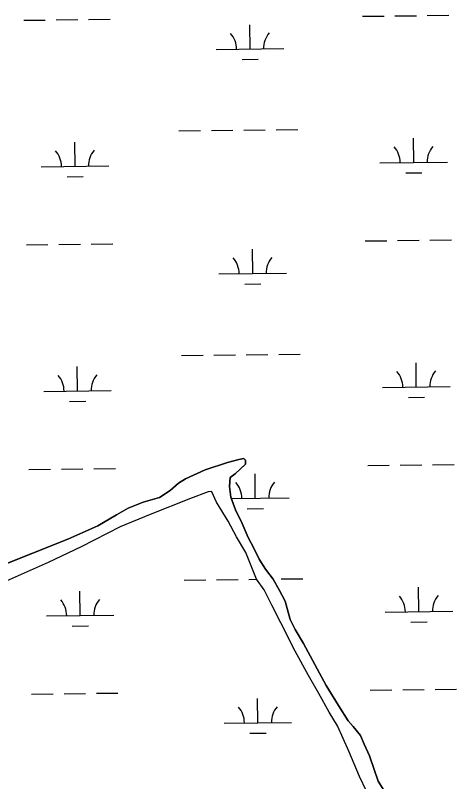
# Model space of a CAD drawing. Extents: x 3684037 to 3722149, y 433263 to 459021.
# Drawn here: x 3715476 to 3716130, y 451169 to 452304 of the extents above; entities that cross this region are included whole.
import ezdxf

# ---------------------------------------------------------------- set-up
doc = ezdxf.new("R2010")
doc.units = 0
doc.layers.add('V-TOPO-SHOR', color=7, linetype='Continuous')
doc.layers.add('V-WETL-SWMP', color=7, linetype='Continuous')

msp = doc.modelspace()

# ---------------------------------------------------------------- linework, layer by layer
at = {"layer": 'V-TOPO-SHOR'}
for points in [[(3715689.4, 451589.6), (3715705.2, 451599.9), (3715717.6, 451610.8), (3715728.1, 451617.2), (3715757.3, 451630.4), (3715790.1, 451641.2), (3715806.9, 451645.6), (3715814.3, 451647.1), (3715816.8, 451644.6), (3715816.8, 451638.7), (3715809.8, 451632.3), (3715801.4, 451624.4), (3715794.4, 451618.9), (3715793.4, 451605.6), (3715795.3, 451590.2), (3715802.2, 451571.4), (3715812, 451551), (3715820.9, 451530.2), (3715828.8, 451515.3), (3715837.1, 451498), (3715846.5, 451483.6), (3715857.8, 451468.7), (3715867.2, 451451.8), (3715875.5, 451435.9), (3715882.9, 451408.7), (3715890.3, 451393.8), (3715903.1, 451373.4), (3715936.5, 451310.9), (3715954.8, 451281.2), (3715969.1, 451258.8), (3715976.5, 451250.4), (3715987.3, 451237), (3715992.7, 451224.1), (3716000.6, 451206.7), (3716007.4, 451186.4), (3716013.3, 451169.5), (3716025.6, 451149.7)], [(3715996.3, 451154.6), (3715985.9, 451176.4), (3715970.2, 451213.6), (3715953, 451251.3), (3715940.7, 451271.7), (3715925.4, 451299), (3715910.2, 451325.8), (3715890.5, 451362), (3715869.3, 451404.1), (3715856, 451429.9), (3715844.7, 451452.7), (3715833.4, 451468.6), (3715817.2, 451507.8), (3715803.4, 451531.1), (3715791.1, 451554.4), (3715773.8, 451582.7), (3715766.9, 451598.1), (3715766.4, 451598.6), (3715761.5, 451598.1), (3715735.2, 451587.8), (3715675.7, 451564.2), (3715631.1, 451546.1), (3715573.5, 451516.5), (3715524.4, 451493.4), (3715426.2, 451449.7)], [(3715444.4, 451484.4), (3715553.5, 451527.6), (3715598.1, 451547.3), (3715625.9, 451564), (3715643.2, 451573.9), (3715665.1, 451582.7), (3715689.4, 451589.6)]]:
    msp.add_lwpolyline(points, dxfattribs=at)
at = {"layer": 'V-WETL-SWMP'}
for p, q in [((3715488.3, 452296.3), (3715520.3, 452296.7)), ((3715536.3, 452296.9), (3715568.3, 452297.3)), ((3715584.3, 452297.4), (3715616.3, 452297.8)), ((3715990.2, 452302.2), (3716022.2, 452302.5)), ((3716038.2, 452302.7), (3716070.2, 452303.1)), ((3716086.2, 452303.3), (3716118.2, 452303.7)), ((3715823.7, 452253.8), (3715823.3, 452289.8)), ((3715773.7, 452253.2), (3715873.7, 452254.4)), ((3715811.9, 452238.2), (3715835.9, 452238.5)), ((3715718.3, 452132.5), (3715750.3, 452132.9)), ((3715766.3, 452133.1), (3715798.3, 452133.4)), ((3715814.3, 452133.6), (3715846.3, 452134)), ((3715862.3, 452134.2), (3715894.3, 452134.5)), ((3715564.3, 452080), (3715563.9, 452116)), ((3716066.2, 452085.8), (3716065.7, 452121.8)), ((3715514.3, 452079.4), (3715614.3, 452080.5)), ((3716016.2, 452085.2), (3716116.1, 452086.4)), ((3716054.3, 452070.2), (3716078.3, 452070.5)), ((3715552.5, 452064.4), (3715576.5, 452064.7)), ((3715540.2, 451964.2), (3715572.2, 451964.6)), ((3715588.2, 451964.8), (3715620.2, 451965.2)), ((3715994.1, 451969.5), (3716026.1, 451969.9)), ((3716042.1, 451970.1), (3716074.1, 451970.5)), ((3716090.1, 451970.6), (3716122.1, 451971)), ((3715492.2, 451963.7), (3715524.2, 451964.1)), ((3715827.6, 451921.1), (3715827.2, 451957.1)), ((3715777.6, 451920.6), (3715877.6, 451921.7)), ((3715815.8, 451905.6), (3715839.8, 451905.9)), ((3715722.1, 451799.8), (3715754.1, 451800.2)), ((3715770.1, 451800.4), (3715802.1, 451800.8)), ((3715818.1, 451801), (3715850.1, 451801.3)), ((3715866.1, 451801.5), (3715898.1, 451801.9)), ((3715568.1, 451747.3), (3715567.7, 451783.3)), ((3716070, 451753.1), (3716069.6, 451789.1)), ((3716020, 451752.6), (3716120, 451753.7)), ((3715518.2, 451746.7), (3715618.1, 451747.9)), ((3716058.2, 451737.6), (3716082.2, 451737.9)), ((3715556.3, 451731.7), (3715580.3, 451732)), ((3715814.3, 451647.1), (3715806.9, 451645.6)), ((3715816.8, 451644.6), (3715814.3, 451647.1)), ((3715790.1, 451641.2), (3715757.3, 451630.4)), ((3715806.9, 451645.6), (3715790.1, 451641.2)), ((3715801.4, 451624.4), (3715816.8, 451638.7)), ((3715816.8, 451638.7), (3715816.8, 451644.6)), ((3715998, 451636.9), (3716030, 451637.2)), ((3716046, 451637.4), (3716078, 451637.8)), ((3716094, 451638), (3716126, 451638.4)), ((3715496.1, 451631), (3715528.1, 451631.4)), ((3715544.1, 451631.6), (3715576.1, 451632)), ((3715592.1, 451632.1), (3715624.1, 451632.5)), ((3715757.3, 451630.4), (3715728.1, 451617.2)), ((3715794.4, 451618.9), (3715801.4, 451624.4)), ((3715831.4, 451588.5), (3715831, 451624.5)), ((3715728.1, 451617.2), (3715717.6, 451610.8)), ((3715793.4, 451605.6), (3715794.4, 451618.9)), ((3715717.6, 451610.8), (3715705.2, 451599.9)), ((3715795.3, 451590.2), (3715793.4, 451605.6)), ((3715705.2, 451599.9), (3715689.4, 451589.6)), ((3715802.2, 451571.4), (3715795.3, 451590.2)), ((3715665.1, 451582.7), (3715643.2, 451573.9)), ((3715689.4, 451589.6), (3715665.1, 451582.7)), ((3715796.1, 451588.1), (3715881.4, 451589.1)), ((3715643.2, 451573.9), (3715625.9, 451564)), ((3715812, 451551), (3715802.2, 451571.4)), ((3715819.6, 451572.9), (3715843.6, 451573.2)), ((3715625.9, 451564), (3715598.1, 451547.3)), ((3715598.1, 451547.3), (3715553.5, 451527.6)), ((3715820.9, 451530.2), (3715812, 451551)), ((3715553.5, 451527.6), (3715444.4, 451484.4)), ((3715828.8, 451515.3), (3715820.9, 451530.2)), ((3715837.1, 451498), (3715828.8, 451515.3)), ((3715846.5, 451483.6), (3715837.1, 451498)), ((3715857.8, 451468.7), (3715846.5, 451483.6)), ((3715726, 451467.2), (3715758, 451467.6)), ((3715774, 451467.7), (3715806, 451468.1)), ((3715822, 451468.3), (3715833.5, 451468.4)), ((3715867.2, 451451.8), (3715857.8, 451468.7)), ((3715870, 451468.9), (3715902, 451469.2)), ((3716073.9, 451420.5), (3716073.5, 451456.5)), ((3715572, 451414.7), (3715571.6, 451450.7)), ((3715875.5, 451435.9), (3715867.2, 451451.8)), ((3715882.9, 451408.7), (3715875.5, 451435.9)), ((3716023.9, 451419.9), (3716123.9, 451421.1)), ((3715522, 451414.1), (3715622, 451415.2)), ((3715890.3, 451393.8), (3715882.9, 451408.7)), ((3715560.2, 451399.1), (3715584.2, 451399.4)), ((3716062.1, 451404.9), (3716086.1, 451405.2)), ((3715903.1, 451373.4), (3715890.3, 451393.8)), ((3715936.5, 451310.9), (3715903.1, 451373.4)), ((3715954.8, 451281.2), (3715936.5, 451310.9)), ((3715500, 451298.4), (3715532, 451298.7)), ((3715548, 451298.9), (3715580, 451299.3)), ((3715596, 451299.5), (3715627.9, 451299.9)), ((3716001.8, 451304.2), (3716033.8, 451304.6)), ((3716049.8, 451304.8), (3716081.8, 451305.1)), ((3716097.8, 451305.3), (3716129.8, 451305.7)), ((3715835.3, 451255.8), (3715834.9, 451291.8)), ((3715969.1, 451258.8), (3715954.8, 451281.2)), ((3715785.3, 451255.3), (3715885.3, 451256.4)), ((3715976.5, 451250.4), (3715969.1, 451258.8)), ((3715987.3, 451237), (3715976.5, 451250.4)), ((3715823.5, 451240.3), (3715847.5, 451240.6)), ((3715992.7, 451224.1), (3715987.3, 451237)), ((3716000.6, 451206.7), (3715992.7, 451224.1)), ((3716007.4, 451186.4), (3716000.6, 451206.7)), ((3716013.3, 451169.5), (3716007.4, 451186.4)), ((3716025.6, 451149.7), (3716013.3, 451169.5))]:
    msp.add_line(p, q, dxfattribs=at)
msp.add_lwpolyline([(3715996.3, 451154.6), (3715985.9, 451176.4), (3715970.2, 451213.6), (3715953, 451251.3), (3715940.7, 451271.7), (3715925.4, 451299), (3715910.2, 451325.8), (3715890.5, 451362), (3715869.3, 451404.1), (3715856, 451429.9), (3715844.7, 451452.7), (3715833.4, 451468.6), (3715817.2, 451507.8), (3715803.4, 451531.1), (3715791.1, 451554.4), (3715773.8, 451582.7), (3715766.9, 451598.1), (3715766.4, 451598.6), (3715761.5, 451598.1), (3715735.2, 451587.8), (3715675.7, 451564.2), (3715631.1, 451546.1), (3715573.5, 451516.5), (3715524.4, 451493.4), (3715426.2, 451449.7)], dxfattribs=at)
for centre, start, end in [((3715768.5, 452253.6), 359.8949, 41.4385), ((3715878.9, 452254.9), 139.8949, 181.4385), ((3715509, 452079.8), 359.8949, 41.4385), ((3715619.5, 452081.1), 139.8949, 181.4385), ((3716010.9, 452085.6), 359.8949, 41.4385), ((3716121.4, 452086.9), 139.8949, 181.4385), ((3715772.3, 451921), 359.8949, 41.4385), ((3715882.8, 451922.3), 139.8949, 181.4385), ((3716014.8, 451753), 359.8949, 41.4385), ((3716125.3, 451754.3), 139.8949, 181.4385), ((3715512.9, 451747.1), 359.8949, 41.4385), ((3715623.4, 451748.4), 139.8949, 181.4385), ((3715776.2, 451588.3), 359.8949, 41.4385), ((3715886.7, 451589.6), 139.8949, 181.4385), ((3716018.6, 451420.3), 359.8949, 41.4385), ((3716129.1, 451421.6), 139.8949, 181.4385), ((3715516.8, 451414.5), 359.8949, 41.4385), ((3715627.3, 451415.8), 139.8949, 181.4385), ((3715780.1, 451255.7), 359.8949, 41.4385), ((3715890.6, 451257), 139.8949, 181.4385)]:
    msp.add_arc(centre, 35.2, start, end, dxfattribs=at)

doc.saveas('drawing.dxf')
